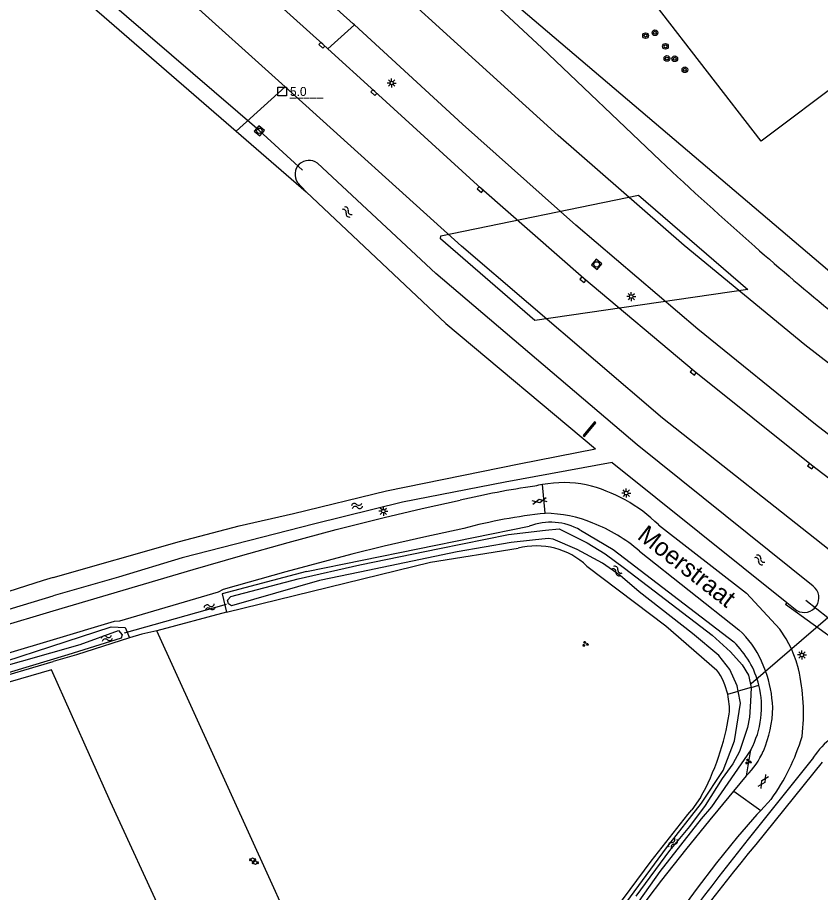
# Model space of a CAD drawing. Extents: x 133000 to 136000, y 400500 to 403500.
# Drawn here: x 134995 to 135107, y 400690.7 to 400812.8 of the extents above; entities that cross this region are included whole.
import ezdxf

# ---------------------------------------------------------------- set-up
doc = ezdxf.new("R2010")
doc.units = 0
for name, color, linetype in [('gg-afsc-draadraster', 7, 'Continuous'), ('gg-afsc-erfafscheiding', 7, 'Continuous'), ('gg-afsc-hekwerk', 7, 'Continuous'), ('gg-afsc-lijn draadraster', 7, 'Continuous'), ('gg-anno-openbare ruimte label', 7, 'Continuous'), ('gg-knt-bronhoudergrens', 7, 'Continuous'), ('gg-knt-verharding', 7, 'Continuous'), ('gg-kntw-bovenkant insteek waterloop', 7, 'Continuous'), ('gg-kntw-greppel-droge sloot', 7, 'Continuous'), ('gg-kntw-waterlijn', 7, 'Continuous'), ('gg-kwrk-duiker nz buis', 7, 'Continuous'), ('gg-kwrk-duiker nz vlak', 7, 'Continuous'), ('gg-kwrk-kunstwerk', 7, 'Continuous'), ('gt-anno-nummer hm paal', 7, 'Continuous'), ('gt-grn-groengrens', 7, 'Continuous'), ('gt-grn-vlakafsluiter', 7, 'Continuous'), ('gt-grn-weggrens', 7, 'Continuous'), ('gt-symb-boom', 7, 'Continuous'), ('gt-symb-gesloten verharding', 7, 'Continuous'), ('gt-symb-groenvak', 7, 'Continuous'), ('gt-symb-hm paal', 7, 'Continuous'), ('gt-symb-kolk', 7, 'Continuous'), ('gt-symb-lichtmast', 7, 'Continuous'), ('gt-symb-peilbuis', 7, 'Continuous'), ('gt-symb-rioolschacht', 7, 'Continuous'), ('gt-symb-watersymbool', 7, 'Continuous'), ('gx-grn-maaiveld', 7, 'Continuous')]:
    doc.layers.add(name, color=color, linetype=linetype)

# ---------------------------------------------------------------- blocks, each defined once
blk = doc.blocks.new('gt0-GESVH1')
at = {"layer": 'gt-symb-gesloten verharding'}
for p, q in [((-0.99, -0.26), (0.01, 0.24)), ((0.01, -0.26), (-0.99, 0.24)), ((0.01, 0.24), (1.01, -0.26)), ((1.01, 0.24), (0.01, -0.26))]:
    blk.add_line(p, q, dxfattribs=at)
blk = doc.blocks.new('gt0-GRVAK')
at = {"layer": 'gt-symb-groenvak'}
for p, q in [((-0.11, 0.19), (-0.23, 0.24)), ((-0.18, 0.15), (0.09, 0.15)), ((-0.09, 0.21), (-0.16, 0.32)), ((-0.05, 0.21), (-0.05, 0.39)), ((0, 0.21), (0.06, 0.32)), ((0.01, 0.19), (0.13, 0.24)), ((0.26, -0.05), (0.2, 0.06)), ((0.3, -0.05), (0.3, 0.13)), ((0.35, -0.05), (0.41, 0.06)), ((-0.25, -0.23), (-0.36, -0.18)), ((-0.32, -0.26), (-0.05, -0.26)), ((-0.23, -0.21), (-0.29, -0.1)), ((-0.18, -0.2), (-0.18, -0.02)), ((-0.14, -0.21), (-0.07, -0.1)), ((-0.12, -0.23), (0, -0.18)), ((0.24, -0.07), (0.12, -0.02)), ((0.17, -0.11), (0.44, -0.11)), ((0.37, -0.07), (0.49, -0.02))]:
    blk.add_line(p, q, dxfattribs=at)
blk = doc.blocks.new('gt0-PBUIS')
at = {"layer": 'gt-symb-peilbuis'}
blk.add_circle((0, 0), 0.25, dxfattribs=at)
for centre, start, end in [((-0.21, 0), 141.9073, 218.0927), ((0.21, 0), 321.9073, 38.0927)]:
    blk.add_arc(centre, 0.243, start, end, dxfattribs=at)
blk = doc.blocks.new('gt0-WA')
at = {"layer": 'gt-symb-watersymbool'}
for centre, start, end in [((-0.32, 0.02), 28.0725, 151.9275), ((0.43, 0.42), 208.0725, 331.9275), ((-0.32, -0.43), 28.0725, 151.9275), ((0.43, -0.03), 208.0725, 331.9275)]:
    blk.add_arc(centre, 0.425, start, end, dxfattribs=at)
blk = doc.blocks.new('gt0-HMpaal')
at = {"layer": 'gt-symb-hm paal'}
blk.add_lwpolyline([(-0.6, 0.6), (0.6, 0.6), (0.6, -0.6), (-0.6, -0.6)], close=True, dxfattribs=at)
blk = doc.blocks.new('gt0-KOLK')
at = {"layer": 'gt-symb-kolk'}
blk.add_lwpolyline([(0, 0), (0.38, 0), (0.38, 0.4), (-0.37, 0.4), (-0.37, 0), (0, 0)], dxfattribs=at)
blk = doc.blocks.new('gt0-RS')
at = {"layer": 'gt-symb-rioolschacht'}
blk.add_lwpolyline([(-0.5, -0.5), (0.5, -0.5), (0.5, 0.5), (-0.5, 0.5)], close=True, dxfattribs=at)
blk.add_circle((0, 0), 0.375, dxfattribs=at)
blk = doc.blocks.new('gt0-LMAST')
at = {"layer": 'gt-symb-lichtmast'}
for p, q in [((-0.18, 0.17), (-0.45, 0.44)), ((-0.01, 0.25), (-0.01, 0.62)), ((0.17, 0.17), (0.44, 0.44)), ((-0.26, 0), (-0.63, 0)), ((-0.18, -0.18), (-0.45, -0.45)), ((-0.01, -0.25), (-0.01, -0.63)), ((0.44, -0.45), (0.17, -0.18)), ((0.24, 0), (0.62, 0))]:
    blk.add_line(p, q, dxfattribs=at)
blk.add_circle((-0.01, 0), 0.25, dxfattribs=at)
blk = doc.blocks.new('gt0-BOOM')
at = {"layer": 'gt-symb-boom'}
for radius in [0.4, 0.2]:
    blk.add_circle((0, 0), radius, dxfattribs=at)

msp = doc.modelspace()

# ---------------------------------------------------------------- linework, layer by layer
at = {"layer": 'gg-afsc-draadraster'}
msp.add_line((135030.07, 400692.93), (135014.44, 400727.25), dxfattribs=at)
msp.add_lwpolyline([(135015.55, 400686.93), (135008, 400703.4), (134999.78, 400721.8), (134983.52, 400717.09), (134968, 400711.46), (134941.76, 400701.07)], dxfattribs=at)
at = {"layer": 'gg-afsc-erfafscheiding'}
msp.add_lwpolyline([(135084.64, 400792.84), (135068.15, 400808.59), (135057.09, 400818.87), (135054.21, 400822.72)], dxfattribs=at)
for centre, radius, start, end in [((135505.32, 401243.39), 616.41, 226.96354, 228.62054), ((135393.03, 401117.07), 447.41, 228.7172, 230.5706)]:
    msp.add_arc(centre, radius, start, end, dxfattribs=at)
at = {"layer": 'gg-afsc-hekwerk'}
msp.add_line((135119.99, 400718.02), (135102.12, 400730.91), dxfattribs=at)
msp.add_lwpolyline([(135153.07, 400765.65), (135152.87, 400765.49), (135152.68, 400765.76), (135146.82, 400761.17), (135143.64, 400761.64), (135110.5, 400804.39), (135098.74, 400795.54), (135046.34, 400863.31)], dxfattribs=at)
at = {"layer": 'gg-afsc-lijn draadraster'}
msp.add_line((135030.07, 400692.93), (135014.44, 400727.25), dxfattribs=at)
at = {"layer": 'gg-knt-bronhoudergrens'}
msp.add_line((135051.29, 400646.35), (135030.07, 400692.93), dxfattribs=at)
msp.add_lwpolyline([(135014.44, 400727.25), (135012.34, 400726.75), (135010.65, 400726.26)], dxfattribs=at)
at = {"layer": 'gg-knt-verharding'}
for p, q in [((135084.44, 400742.01), (135096.68, 400732.48)), ((135081.75, 400738.36), (135095.62, 400727.39)), ((134980.38, 400724.18), (135000, 400730.01)), ((135099.36, 400721.65), (135098.8, 400723.02)), ((135094.91, 400704.85), (135096.71, 400707.03)), ((135092.75, 400702.21), (135094.91, 400704.85)), ((135100.12, 400703.73), (135098.69, 400702.19))]:
    msp.add_line(p, q, dxfattribs=at)
for points in [[(135042.01, 400811.77), (135041.84, 400811.93), (135024.62, 400827.38), (135009.27, 400840.64), (134993.24, 400854.08)], [(135038.29, 400808.43), (135037.6, 400809.06), (135024.39, 400820.98), (135012.37, 400831.63), (135008.46, 400834.93), (135008.03, 400834.54)], [(135032.37, 400803.12), (135018, 400816.11), (135009.04, 400824), (135000, 400831.8)], [(135201.52, 400698.59), (135173.76, 400716.88), (135146.43, 400735.55), (135129.17, 400748.26), (135104.85, 400767.14), (135087.98, 400780.97), (135070.42, 400796.36), (135056.39, 400809.08), (135047.77, 400816.94)], [(135196.74, 400692.6), (135162.9, 400714.87), (135145.09, 400727.03), (135123.73, 400742.6), (135106.32, 400756.02), (135089.91, 400769.33), (135072.87, 400783.82), (135057.08, 400797.94), (135042.01, 400811.77)], [(135193.66, 400688.73), (135186.18, 400693.64), (135169.99, 400704.31), (135153.91, 400715.19), (135135.28, 400728.25), (135126.42, 400734.7), (135120.9, 400738.79), (135105.76, 400750.36), (135089.39, 400763.45), (135074.02, 400776.37), (135059.7, 400788.95), (135044.86, 400802.46), (135038.29, 400808.43)], [(135188.87, 400682.69), (135158.21, 400702.88), (135127.59, 400724.16), (135109.11, 400737.85), (135084.98, 400756.9), (135056.94, 400780.89), (135032.37, 400803.12)], [(135000, 400730.01), (135019.51, 400735.8), (135026.13, 400737.72), (135032.77, 400739.57), (135039.46, 400741.35), (135046.17, 400743.05), (135051.46, 400744.31), (135056.77, 400745.47)], [(135057.26, 400741.52), (135051.69, 400740.32), (135046.14, 400739.04), (135041.63, 400737.93), (135032.43, 400735.49), (135023.7, 400733), (135023.02, 400732.65), (135009.27, 400728.57), (135008.52, 400728.55), (135000, 400726)], [(135103.95, 400721.92), (135103.63, 400723.03), (135102.95, 400724.72), (135102.21, 400726.14), (135101.36, 400727.48), (135096.68, 400732.48)], [(135000, 400726), (134981.33, 400720.41), (134975.43, 400718.46), (134971.23, 400717.01), (134967.06, 400715.5), (134961.33, 400713.32), (134955.62, 400711.09), (134940.28, 400704.97), (134939.77, 400704.55), (134934.67, 400702.52), (134933.62, 400702.32), (134930.04, 400700.85)], [(135028.58, 400604.88), (135070.6, 400671.76), (135074.02, 400677.04), (135075.77, 400679.66), (135081.14, 400687.41), (135082.99, 400689.96), (135084.89, 400692.47), (135088.23, 400696.7), (135091.62, 400700.88), (135092.75, 400702.21)], [(135098.69, 400702.19), (135098.14, 400701.6), (135095.46, 400698.52), (135092.5, 400694.89), (135089.66, 400691.17), (135084.15, 400683.59), (135081.47, 400679.75), (135078.83, 400675.87), (135076.26, 400671.96), (135073.74, 400668.01), (135062.45, 400649.99)]]:
    msp.add_lwpolyline(points, dxfattribs=at)
for centre, radius, start, end in [((135071.28, 400730.62), 17.3, 100.1297, 103.7763), ((135071.22, 400730.85), 17.06, 79.4371, 100.0564), ((135069.17, 400726.41), 21.83, 45.595, 76.2784), ((135085.26, 400622.05), 126.67, 98.2162, 103.0012), ((135075.82, 400673.32), 70.67, 95.8498, 105.2206), ((135068.5, 400726.21), 17.42, 67.1057, 89.6236), ((135067.47, 400721.94), 21.76, 48.9816, 68.9739), ((135086.25, 400717.24), 13.82, 24.7214, 47.2569), ((135077.16, 400715.79), 27.48, 353.1399, 12.8742), ((135083.17, 400715.85), 17.19, 2.2711, 19.6837), ((135084.15, 400716.86), 16.21, 336.768, 358.8608), ((135076.97, 400720.58), 28.63, 323.9396, 343.6215), ((135089.06, 400714.74), 10.85, 314.7654, 336.805)]:
    msp.add_arc(centre, radius, start, end, dxfattribs=at)
at = {"layer": 'gg-kntw-bovenkant insteek waterloop'}
for p, q in [((135034.08, 400789.79), (135035.28, 400788.47)), ((135077.96, 400750.74), (135102.32, 400731.19)), ((135035.35, 400735.5), (135066.39, 400741.84)), ((135052.61, 400736.81), (135064.84, 400738.75)), ((135024.17, 400729.85), (135052.61, 400736.81)), ((135102.32, 400731.19), (135103.71, 400730.07)), ((135097.3, 400710.64), (135091.8, 400702.66)), ((135090.28, 400703.99), (135089.09, 400702.27))]:
    msp.add_line(p, q, dxfattribs=at)
for points in [[(135106, 400733.47), (135081.45, 400753.17), (135053.38, 400777.07), (135036.85, 400792.47)], [(135035.28, 400788.47), (135054.77, 400770.11), (135075.63, 400752.63)], [(135000, 400734.66), (135017.62, 400739.7), (135025.95, 400741.87), (135033.52, 400743.62), (135046.49, 400746.76), (135064.99, 400750.53), (135075.63, 400752.63)], [(135077.96, 400750.74), (135063.04, 400747.96), (135048.73, 400745.17), (135036.51, 400742.15), (135017.98, 400737.43), (135009.12, 400734.73), (135000, 400732.1)], [(135073.52, 400741.3), (135078.08, 400738.6), (135094.92, 400725.68)], [(135035.35, 400735.5), (135023.56, 400732.42), (135024.17, 400729.85)], [(135074.44, 400736.26), (135085.44, 400727.95), (135092.56, 400721.77)], [(135000, 400734.66), (134998.61, 400734.27), (134988.82, 400731.15), (134978.8, 400727.69), (134969.39, 400724.21)], [(134969.99, 400722.12), (134975.5, 400724.12), (134986.79, 400728.03), (134991.2, 400729.45), (135000, 400732.1)], [(134984.92, 400720.28), (135008.1, 400727.81), (135010.06, 400727.68), (135010.65, 400726.26)], [(135010.65, 400726.26), (135003.26, 400723.91), (135000, 400722.95)], [(134941.29, 400702.24), (134957.33, 400708.25), (134970.78, 400713.73), (134980.13, 400716.96), (134990.53, 400720.16), (135000, 400722.95)], [(135091.8, 400702.66), (135090.38, 400700.99), (135084.59, 400693.67), (135079.3, 400686.18), (135073.89, 400678.24), (135067.76, 400668.64), (135060.05, 400656.74), (135051.74, 400643.77), (135050.26, 400644.43)], [(135051.29, 400646.35), (135052.53, 400648.69), (135059.38, 400660.02), (135066.3, 400670.74), (135071.01, 400677.46), (135078.49, 400688.46), (135083.4, 400695.11), (135088.51, 400701.61), (135089.09, 400702.27)]]:
    msp.add_lwpolyline(points, dxfattribs=at)
for centre, radius, start, end in [((135035.66, 400790.93), 1.94, 52.0816, 215.8764), ((135069.36, 400733.82), 8.56, 60.9418, 110.31), ((135067.42, 400728.94), 10.15, 46.2296, 104.7677), ((135104.73, 400731.86), 2.06, 240.3235, 51.7769), ((135086.25, 400716.6), 12.55, 14.1356, 46.3346), ((135084.84, 400716.29), 9.47, 12.8108, 35.3438), ((135086.26, 400716.6), 12.54, 331.6422, 14.1437), ((135084.88, 400716.3), 9.43, 355.8368, 12.8154), ((135059.46, 400721.09), 35.25, 330.9706, 351.0603)]:
    msp.add_arc(centre, radius, start, end, dxfattribs=at)
at = {"layer": 'gg-kntw-greppel-droge sloot'}
for p, q in [((135106.02, 400709.56), (135096.93, 400698.15)), ((135107.25, 400708.91), (135097.98, 400697.43))]:
    msp.add_line(p, q, dxfattribs=at)
for centre, radius, start, end in [((135116.99, 400702.08), 13.29, 112.631, 145.7198), ((135325.96, 400513.02), 294.5, 141.0513, 151.2898), ((135302.8, 400527.08), 266.4, 140.2507, 151.5552)]:
    msp.add_arc(centre, radius, start, end, dxfattribs=at)
at = {"layer": 'gg-kntw-waterlijn'}
for points in [[(135095.53, 400718.82), (135095.39, 400719.57), (135094.36, 400721.84), (135092.82, 400723.79), (135089.16, 400726.87), (135081.73, 400732.68), (135079.08, 400734.96), (135076.62, 400736.68), (135073.07, 400738.59), (135069.74, 400740.03), (135069.01, 400740.13), (135066.87, 400739.89), (135063.86, 400739.55), (135056.33, 400738.24), (135042.77, 400735.42), (135037.14, 400734.24), (135024.89, 400730.74), (135024.44, 400731.01), (135024.32, 400731.52), (135024.79, 400732.04), (135034.18, 400734.49), (135042.76, 400736.46), (135053.87, 400738.74), (135063.52, 400740.69), (135068.68, 400741.26), (135070.59, 400741.47), (135074.48, 400739.51), (135077, 400737.98), (135079.67, 400736), (135091.89, 400726.63), (135094.47, 400724.29), (135096.09, 400722.48), (135096.99, 400721.03), (135097.35, 400719.35)], [(135009.09, 400727.26), (135009.61, 400726.67), (135009.49, 400726.19), (135002.03, 400723.87), (134989.19, 400720.04), (134980.04, 400717.31), (134971.03, 400714.18), (134961.5, 400710.48), (134940.03, 400702.15), (134939.64, 400703.15), (134954.25, 400708.82), (134973.69, 400716.37), (134987.83, 400720.64), (134991.46, 400721.86), (135003.76, 400725.35), (135009.09, 400727.26)], [(135078.82, 400687.85), (135085.53, 400696.96), (135090.42, 400703.19), (135093.45, 400707.74), (135095.01, 400711.89), (135095.84, 400717.13), (135095.53, 400718.82)], [(135097.35, 400719.35), (135097.23, 400717.4), (135097.09, 400715.2), (135096.82, 400713.74), (135095.71, 400710.38), (135094.77, 400708.68), (135093.31, 400706.62), (135090.91, 400702.85), (135088.75, 400699.94), (135085.94, 400696.59), (135081.27, 400690.24)]]:
    msp.add_lwpolyline(points, dxfattribs=at)
at = {"layer": 'gg-kwrk-duiker nz buis'}
for p, q in [((135024.14, 400730.93), (135009.9, 400726.9)), ((135104.96, 400731.51), (135108.02, 400729.08)), ((135097.33, 400719.91), (135108.02, 400729.08))]:
    msp.add_line(p, q, dxfattribs=at)
msp.add_lwpolyline([(135034.77, 400791.49), (135028.71, 400797.05), (134970.2, 400847.36), (134963.87, 400852.62)], dxfattribs=at)
at = {"layer": 'gg-kwrk-duiker nz vlak'}
msp.add_lwpolyline([(135054.05, 400782.32), (135081.65, 400788.01), (135096.89, 400774.86), (135067.16, 400770.51), (135054.04, 400781.93), (135054.05, 400782.32)], dxfattribs=at)
at = {"layer": 'gg-kwrk-kunstwerk'}
msp.add_lwpolyline([(135075.49, 400756.41), (135073.9, 400754.49), (135074.1, 400754.35), (135075.7, 400756.26), (135075.49, 400756.41)], dxfattribs=at)
at = {"layer": 'gt-grn-groengrens'}
for p, q in [((135054.59, 400823.06), (135125.39, 400762.82)), ((135003.14, 400816.34), (135025.5, 400796.95)), ((135038.29, 400808.43), (135042.01, 400811.77)), ((135025.5, 400796.95), (135032.37, 400803.12)), ((135025.5, 400796.95), (135035.28, 400788.47)), ((135024.17, 400729.85), (135014.44, 400727.25)), ((135096.71, 400707.03), (135097.3, 400710.64))]:
    msp.add_line(p, q, dxfattribs=at)
at = {"layer": 'gt-grn-vlakafsluiter'}
msp.add_line((135102.32, 400731.19), (135102.12, 400730.91), dxfattribs=at)
at = {"layer": 'gt-grn-weggrens'}
for p, q in [((135068.61, 400743.63), (135068.24, 400747.65)), ((135094.91, 400704.85), (135098.69, 400702.19))]:
    msp.add_line(p, q, dxfattribs=at)
at = {"layer": 'gx-grn-maaiveld'}
for p, q in [((135097.35, 400719.35), (135098.42, 400719.67)), ((135094.07, 400718.39), (135095.53, 400718.82)), ((135097.35, 400719.35), (135095.53, 400718.82))]:
    msp.add_line(p, q, dxfattribs=at)

# ---------------------------------------------------------------- block references
at = {"layer": 'gt-symb-boom'}
for p in [(135083.93, 400810.68), (135082.62, 400810.27), (135085.39, 400808.78), (135085.6, 400807.09), (135086.68, 400807.05), (135088.1, 400805.51)]:
    msp.add_blockref('gt0-BOOM', p, dxfattribs=at)
at = {"layer": 'gt-symb-gesloten verharding'}
for p, rotation in [((135067.83, 400745.33), -168.34159837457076), ((135099.05, 400706.22), -122.08436154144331)]:
    msp.add_blockref('gt0-GESVH1', p, dxfattribs=dict(at, rotation=rotation))
at = {"layer": 'gt-symb-groenvak'}
for p in [(135074.21, 400725.4), (135096.93, 400708.99)]:
    msp.add_blockref('gt0-GRVAK', p, dxfattribs=at)
at = {"layer": 'gt-symb-hm paal'}
msp.add_blockref('gt0-HMpaal', (135031.94, 400802.47), dxfattribs=at)
at = {"layer": 'gt-symb-kolk'}
for p, rotation in [((135037.6, 400809.06), 137.7571566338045), ((135044.86, 400802.46), 137.67618346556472), ((135059.7, 400788.95), 138.6900815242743), ((135074.02, 400776.37), 139.90831919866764), ((135089.39, 400763.45), 141.3312462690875), ((135105.76, 400750.36), 142.63746931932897)]:
    msp.add_blockref('gt0-KOLK', p, dxfattribs=dict(at, rotation=rotation))
at = {"layer": 'gt-symb-lichtmast'}
for p in [(135047.21, 400803.66), (135080.62, 400773.88), (135079.92, 400746.45), (135046.06, 400743.93), (135104.43, 400723.87)]:
    msp.add_blockref('gt0-LMAST', p, dxfattribs=at)
at = {"layer": 'gt-symb-peilbuis'}
for p in [(135027.82, 400695.31), (135028.2, 400694.89)]:
    msp.add_blockref('gt0-PBUIS', p, dxfattribs=at)
at = {"layer": 'gt-symb-rioolschacht'}
for p, rotation in [((135028.75, 400797), 48.93264367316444), ((135075.8, 400778.36), 139.98904227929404)]:
    msp.add_blockref('gt0-RS', p, dxfattribs=dict(at, rotation=rotation))
at = {"layer": 'gt-symb-watersymbool'}
for p, rotation in [((135040.97, 400785.71), -43.29864539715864), ((135042.43, 400744.67), -165.69972255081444), ((135098.49, 400737.17), -38.8298249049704), ((135078.58, 400735.62), -37.07612031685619), ((135021.88, 400730.54), -161.32941658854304), ((135007.54, 400726.21), -161.32941658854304), ((135086.4, 400697.55), 57.29577420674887)]:
    msp.add_blockref('gt0-WA', p, dxfattribs=dict(at, rotation=rotation))

# ---------------------------------------------------------------- texts
at = {"layer": 'gg-anno-openbare ruimte label'}
msp.add_text('Moerstraat', height=2.5, rotation=322.1, dxfattribs=at).set_placement((135081.32, 400740.18))
at = {"layer": 'gt-anno-nummer hm paal'}
msp.add_text('5.0', height=1.25, dxfattribs=at).set_placement((135033.02, 400801.86))
at = {"layer": 'gt-symb-hm paal'}
msp.add_text('_____', height=1.25, dxfattribs=at).set_placement((135033.02, 400801.86))

doc.saveas('drawing.dxf')
